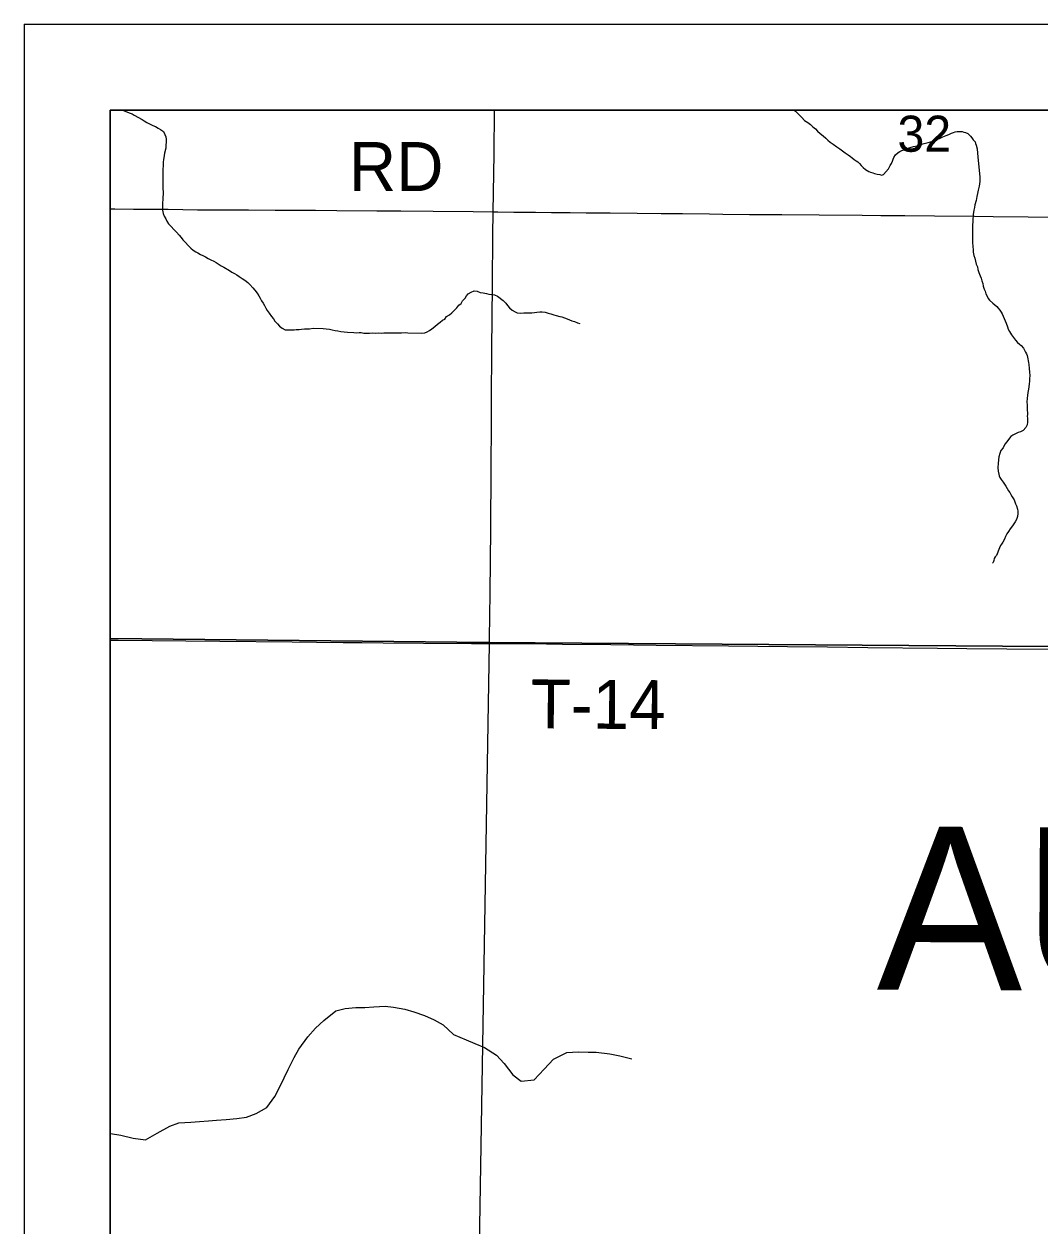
# Model space of a CAD drawing. Extents: x -209 to 4852, y 0 to 905.
# Drawn here: x -209.23 to -185.66, y 390.02 to 417.92 of the extents above; entities that cross this region are included whole.
import ezdxf

# ---------------------------------------------------------------- set-up
doc = ezdxf.new("R2010")
doc.units = 0
for name, color, linetype in [('Default', 7, 'Continuous'), ('GM_P_County_Alignment', 7, 'Continuous'), ('GM_X_Adjacent_County_Text', 7, 'Continuous'), ('GM_X_County_Road', 7, 'Continuous'), ('GM_X_County_Road_Text', 7, 'Continuous'), ('GM_X_County_ROW', 7, 'Continuous'), ('GM_X_County_Subdivision_Text', 7, 'Continuous'), ('GM_X_Minor_Lake', 7, 'Continuous'), ('GM_X_Minor_Lake_Text', 7, 'Continuous'), ('GM_X_Minor_River_Text', 7, 'Continuous'), ('GM_X_Township_Road', 7, 'Continuous'), ('GM_X_Township_Road_Text', 7, 'Continuous'), ('SH_Data', 7, 'Continuous')]:
    doc.layers.add(name, color=color, linetype=linetype)

msp = doc.modelspace()

# ---------------------------------------------------------------- linework, layer by layer
at = {"layer": 'Default'}
for points in [[(-207.234, 415.916), (-71.234, 415.916), (-71.234, 279.916), (-207.234, 279.916)], [(-71.234, 279.916), (-71.234, 415.916), (-207.234, 415.916), (-207.234, 279.916)]]:
    msp.add_lwpolyline(points, close=True, dxfattribs=at)
at = {"layer": 'GM_X_Adjacent_County_Text'}
for points in [[(-98.012, 415.916), (-207.234, 415.916), (-207.234, 403.659), (-198.454, 403.559), (-158.335, 403.277), (-150.366, 403.235), (-138.316, 403.17), (-118.301, 402.969), (-105.337, 402.842), (-98.174, 402.771), (-98.091, 408.753), (-98.074, 413.078)], [(-98.012, 415.916), (-207.234, 415.916), (-207.234, 403.659), (-198.454, 403.559), (-158.335, 403.277), (-150.366, 403.235), (-138.316, 403.17), (-118.301, 402.969), (-105.337, 402.842), (-98.174, 402.771), (-98.091, 408.753), (-98.074, 413.078)], [(-98.012, 415.916), (-207.234, 415.916), (-207.234, 403.659), (-198.454, 403.559), (-158.335, 403.277), (-150.366, 403.235), (-138.316, 403.17), (-118.301, 402.969), (-105.337, 402.842), (-98.174, 402.771), (-98.091, 408.753), (-98.074, 413.078)], [(-207.234, 403.659), (-207.234, 279.916), (-100.12, 279.916), (-99.833, 295.315), (-99.907, 296.469), (-99.838, 302.628), (-99.81, 305.088), (-99.816, 306.687), (-99.842, 308.938), (-99.585, 312.422), (-99.537, 322.581), (-99.362, 344.63), (-98.839, 372.823), (-98.799, 375.44), (-98.564, 385.071), (-98.371, 392.978), (-98.23, 398.743), (-98.174, 402.771), (-105.337, 402.842), (-118.301, 402.969), (-138.316, 403.17), (-150.366, 403.235), (-158.335, 403.277), (-198.454, 403.559)], [(-207.234, 403.659), (-207.234, 279.916), (-100.12, 279.916), (-99.833, 295.315), (-99.907, 296.469), (-99.838, 302.628), (-99.81, 305.088), (-99.816, 306.687), (-99.842, 308.938), (-99.585, 312.422), (-99.537, 322.581), (-99.362, 344.63), (-98.839, 372.823), (-98.799, 375.44), (-98.564, 385.071), (-98.371, 392.978), (-98.23, 398.743), (-98.174, 402.771), (-105.337, 402.842), (-118.301, 402.969), (-138.316, 403.17), (-150.366, 403.235), (-158.335, 403.277), (-198.454, 403.559)], [(-207.234, 403.659), (-207.234, 279.916), (-100.12, 279.916), (-99.833, 295.315), (-99.907, 296.469), (-99.838, 302.628), (-99.81, 305.088), (-99.816, 306.687), (-99.842, 308.938), (-99.585, 312.422), (-99.537, 322.581), (-99.362, 344.63), (-98.839, 372.823), (-98.799, 375.44), (-98.564, 385.071), (-98.371, 392.978), (-98.23, 398.743), (-98.174, 402.771), (-105.337, 402.842), (-118.301, 402.969), (-138.316, 403.17), (-150.366, 403.235), (-158.335, 403.277), (-198.454, 403.559)], [(-207.234, 403.659), (-207.234, 279.916), (-100.12, 279.916), (-99.833, 295.315), (-99.907, 296.469), (-99.838, 302.628), (-99.81, 305.088), (-99.816, 306.687), (-99.842, 308.938), (-99.585, 312.422), (-99.537, 322.581), (-99.362, 344.63), (-98.839, 372.823), (-98.799, 375.44), (-98.564, 385.071), (-98.371, 392.978), (-98.23, 398.743), (-98.174, 402.771), (-105.337, 402.842), (-118.301, 402.969), (-138.316, 403.17), (-150.366, 403.235), (-158.335, 403.277), (-198.454, 403.559)], [(-207.234, 403.659), (-207.234, 279.916), (-100.12, 279.916), (-99.833, 295.315), (-99.907, 296.469), (-99.838, 302.628), (-99.81, 305.088), (-99.816, 306.687), (-99.842, 308.938), (-99.585, 312.422), (-99.537, 322.581), (-99.362, 344.63), (-98.839, 372.823), (-98.799, 375.44), (-98.564, 385.071), (-98.371, 392.978), (-98.23, 398.743), (-98.174, 402.771), (-105.337, 402.842), (-118.301, 402.969), (-138.316, 403.17), (-150.366, 403.235), (-158.335, 403.277), (-198.454, 403.559)], [(-207.234, 403.659), (-207.234, 279.916), (-100.12, 279.916), (-99.833, 295.315), (-99.907, 296.469), (-99.838, 302.628), (-99.81, 305.088), (-99.816, 306.687), (-99.842, 308.938), (-99.585, 312.422), (-99.537, 322.581), (-99.362, 344.63), (-98.839, 372.823), (-98.799, 375.44), (-98.564, 385.071), (-98.371, 392.978), (-98.23, 398.743), (-98.174, 402.771), (-105.337, 402.842), (-118.301, 402.969), (-138.316, 403.17), (-150.366, 403.235), (-158.335, 403.277), (-198.454, 403.559)]]:
    msp.add_lwpolyline(points, close=True, dxfattribs=at)
at = {"layer": 'GM_X_County_Road'}
for points in [[(-206.941, 415.916), (-206.909, 415.901), (-206.848, 415.877), (-206.796, 415.853), (-206.728, 415.829), (-206.676, 415.797), (-206.496, 415.703), (-206.443, 415.671), (-206.383, 415.632), (-206.249, 415.561), (-206.181, 415.537), (-206.121, 415.497), (-206.068, 415.466), (-206.001, 415.419), (-205.965, 415.35), (-205.943, 415.296), (-205.937, 415.243), (-205.941, 415.038), (-205.974, 414.918), (-205.983, 414.865), (-206, 414.767), (-206.009, 414.714), (-206.015, 414.456), (-206.016, 414.372), (-206.01, 414.304), (-206.015, 414.084), (-206.009, 414.031), (-206.013, 413.834), (-206.022, 413.773), (-206.024, 413.652), (-206.018, 413.599), (-206.004, 413.522), (-205.983, 413.454), (-205.947, 413.392), (-205.917, 413.339), (-205.881, 413.277), (-205.695, 413.083), (-205.636, 413.014), (-205.584, 412.96), (-205.547, 412.906), (-205.362, 412.712), (-205.31, 412.666), (-205.25, 412.626), (-205.198, 412.603), (-205.138, 412.571), (-205.085, 412.547), (-205.025, 412.515), (-204.958, 412.476), (-204.898, 412.444), (-204.83, 412.413), (-204.778, 412.381), (-204.658, 412.303), (-204.598, 412.271), (-204.463, 412.192), (-204.411, 412.161), (-204.351, 412.129), (-204.298, 412.098), (-204.238, 412.059), (-204.171, 412.012), (-204.111, 411.972), (-204.044, 411.918), (-203.992, 411.871), (-203.926, 411.794), (-203.881, 411.74), (-203.822, 411.67), (-203.785, 411.609), (-203.756, 411.555), (-203.72, 411.494), (-203.683, 411.44), (-203.654, 411.386), (-203.625, 411.325), (-203.588, 411.271), (-203.544, 411.209), (-203.492, 411.132), (-203.441, 411.071)], [(-191.358, 415.916), (-191.333, 415.89), (-191.281, 415.844), (-191.236, 415.798), (-191.183, 415.744), (-191.123, 415.675), (-191.041, 415.628), (-190.98, 415.582), (-190.928, 415.528), (-190.868, 415.482), (-190.816, 415.428), (-190.756, 415.374), (-190.688, 415.32), (-190.628, 415.266), (-190.576, 415.219), (-190.523, 415.173), (-190.455, 415.127), (-190.373, 415.065), (-190.305, 415.018), (-190.237, 414.972), (-190.177, 414.925), (-190.11, 414.879), (-190.057, 414.84), (-190.012, 414.809), (-189.967, 414.77), (-189.922, 414.739), (-189.884, 414.716), (-189.847, 414.678), (-189.809, 414.632), (-189.757, 414.585), (-189.704, 414.539), (-189.667, 414.516), (-189.629, 414.492), (-189.591, 414.477), (-189.538, 414.461), (-189.493, 414.445), (-189.433, 414.429), (-189.372, 414.421), (-189.334, 414.412), (-189.288, 414.427), (-189.173, 414.554), (-189.134, 414.63), (-189.103, 414.682), (-189.079, 414.735), (-189.063, 414.781), (-189.048, 414.818), (-189.009, 414.879), (-188.947, 414.931), (-188.909, 414.961), (-188.863, 414.983), (-188.81, 414.997), (-188.733, 415.027), (-188.672, 415.048), (-188.588, 415.07), (-188.505, 415.092), (-188.428, 415.121), (-188.344, 415.143), (-188.253, 415.164), (-188.169, 415.193), (-188.093, 415.215), (-188.039, 415.237), (-187.971, 415.266), (-187.91, 415.296), (-187.833, 415.325), (-187.772, 415.355), (-187.711, 415.384), (-187.665, 415.399), (-187.627, 415.413), (-187.581, 415.42), (-187.543, 415.42), (-187.498, 415.419), (-187.46, 415.419), (-187.422, 415.41), (-187.384, 415.395), (-187.331, 415.379), (-187.272, 415.317), (-187.234, 415.271), (-187.204, 415.225), (-187.16, 415.179), (-187.153, 415.141), (-187.138, 415.103), (-187.116, 415.019), (-187.11, 414.92), (-187.096, 414.837), (-187.09, 414.745), (-187.049, 414.373), (-187.051, 414.259), (-187.068, 414.153), (-187.092, 414.062), (-187.108, 413.986)], [(-187.108, 413.986), (-187.124, 413.911), (-187.141, 413.82), (-187.165, 413.722), (-187.173, 413.661), (-187.189, 413.593), (-187.198, 413.54), (-187.206, 413.502), (-187.206, 413.456), (-187.215, 413.396), (-187.216, 413.327), (-187.224, 413.259), (-187.225, 413.176), (-187.219, 413.069), (-187.221, 412.948), (-187.222, 412.849), (-187.216, 412.751), (-187.21, 412.675), (-187.203, 412.621), (-187.189, 412.545), (-187.167, 412.484), (-187.153, 412.416), (-187.138, 412.34), (-187.109, 412.278), (-187.095, 412.217), (-187.073, 412.149), (-187.043, 412.073), (-187.021, 412.019), (-187.007, 411.958), (-186.985, 411.897), (-186.971, 411.836), (-186.949, 411.76), (-186.927, 411.714), (-186.913, 411.653), (-186.883, 411.6), (-186.861, 411.546), (-186.824, 411.508), (-186.749, 411.438), (-186.704, 411.4), (-186.659, 411.361), (-186.629, 411.323), (-186.591, 411.277), (-186.554, 411.231), (-186.532, 411.192), (-186.51, 411.139), (-186.444, 410.971), (-186.407, 410.887), (-186.393, 410.834), (-186.363, 410.78), (-186.318, 410.704), (-186.274, 410.642), (-186.221, 410.581), (-186.177, 410.527), (-186.132, 410.488), (-186.094, 410.457), (-186.042, 410.396), (-186.012, 410.35), (-185.99, 410.304), (-185.968, 410.258), (-185.953, 410.22), (-185.946, 410.182), (-185.939, 410.144), (-185.932, 410.098), (-185.925, 410.06), (-185.918, 410.015), (-185.904, 409.923), (-185.898, 409.84), (-185.891, 409.756), (-185.9, 409.68), (-185.901, 409.627), (-185.909, 409.567), (-185.918, 409.498), (-185.926, 409.438), (-185.935, 409.362), (-185.943, 409.294), (-185.952, 409.233), (-185.961, 409.142), (-185.954, 409.081), (-185.955, 409.021), (-185.956, 408.952), (-185.949, 408.892), (-185.949, 408.854), (-185.95, 408.816), (-185.943, 408.77), (-185.944, 408.732), (-185.944, 408.679), (-185.953, 408.611), (-185.984, 408.55), (-186.046, 408.483), (-186.107, 408.454), (-186.16, 408.439), (-186.29, 408.373), (-186.329, 408.343), (-186.39, 408.275), (-186.429, 408.223), (-186.468, 408.162), (-186.507, 408.08), (-186.561, 408.02), (-186.585, 407.952), (-186.609, 407.868), (-186.617, 407.8)], [(-203.441, 411.071), (-203.411, 411.017), (-203.352, 410.955), (-203.308, 410.901), (-203.24, 410.854), (-203.173, 410.822), (-202.968, 410.818), (-202.915, 410.824), (-202.847, 410.83), (-202.793, 410.837), (-202.725, 410.843), (-202.611, 410.841), (-202.528, 410.854), (-202.293, 410.849), (-202.224, 410.84), (-202.149, 410.831), (-202.081, 410.822), (-202.013, 410.805), (-201.952, 410.796), (-201.884, 410.78), (-201.801, 410.77), (-201.725, 410.761), (-201.581, 410.758), (-201.513, 410.749), (-201.46, 410.755), (-201.407, 410.754), (-201.347, 410.745), (-201.218, 410.743), (-201.149, 410.749), (-201.081, 410.74), (-201.013, 410.746), (-200.945, 410.744), (-200.884, 410.751), (-200.785, 410.748), (-200.702, 410.747), (-200.649, 410.753), (-200.474, 410.749), (-200.391, 410.755), (-200.33, 410.746), (-200.012, 410.74), (-199.936, 410.753), (-199.882, 410.775), (-199.828, 410.804), (-199.774, 410.841), (-199.697, 410.9), (-199.635, 410.952), (-199.574, 410.996), (-199.52, 411.04), (-199.466, 411.069), (-199.427, 411.129), (-199.358, 411.166), (-199.304, 411.21), (-199.249, 411.27), (-199.187, 411.329), (-199.141, 411.389), (-199.086, 411.433), (-199.055, 411.493), (-199, 411.552), (-198.969, 411.605), (-198.93, 411.657), (-198.861, 411.694), (-198.784, 411.722), (-198.716, 411.713), (-198.649, 411.689), (-198.58, 411.68), (-198.505, 411.663), (-198.445, 411.647), (-198.384, 411.638), (-198.316, 411.629), (-198.249, 411.597), (-198.114, 411.503), (-198.055, 411.434), (-198.011, 411.38), (-197.966, 411.326), (-197.907, 411.279), (-197.839, 411.239), (-197.787, 411.216), (-197.711, 411.206), (-197.635, 411.212), (-197.506, 411.21), (-197.453, 411.216), (-197.384, 411.222), (-197.331, 411.229), (-197.263, 411.235), (-197.21, 411.234), (-197.142, 411.225), (-197.074, 411.208), (-197.006, 411.191), (-196.938, 411.167), (-196.885, 411.151), (-196.802, 411.126), (-196.75, 411.118), (-196.689, 411.094), (-196.629, 411.077), (-196.524, 411.029), (-196.456, 411.013), (-196.388, 410.981), (-196.336, 410.965)], [(-186.617, 407.8), (-186.626, 407.717), (-186.635, 407.626), (-186.628, 407.535), (-186.614, 407.466), (-186.6, 407.428), (-186.585, 407.39), (-186.555, 407.344), (-186.51, 407.282), (-186.481, 407.237), (-186.451, 407.191), (-186.421, 407.137), (-186.384, 407.083), (-186.354, 407.045), (-186.332, 406.999), (-186.303, 406.946), (-186.258, 406.877), (-186.236, 406.831), (-186.221, 406.777), (-186.199, 406.732), (-186.178, 406.655), (-186.171, 406.61), (-186.171, 406.557), (-186.18, 406.488), (-186.204, 406.42), (-186.235, 406.36), (-186.266, 406.315), (-186.297, 406.27), (-186.351, 406.202), (-186.39, 406.142), (-186.428, 406.082), (-186.46, 406.022), (-186.483, 405.961), (-186.522, 405.893), (-186.546, 405.848), (-186.569, 405.811), (-186.592, 405.758), (-186.663, 405.584), (-186.694, 405.547), (-186.717, 405.509), (-186.726, 405.464), (-186.741, 405.418), (-186.757, 405.403)], [(-207.234, 392.167), (-207.229, 392.167), (-206.987, 392.131), (-206.699, 392.063), (-206.419, 392.019), (-206.142, 392.172), (-205.849, 392.339), (-205.642, 392.418), (-205.367, 392.434), (-205.162, 392.444), (-204.956, 392.462), (-204.766, 392.48), (-204.545, 392.49), (-204.293, 392.515), (-204.072, 392.547), (-203.849, 392.633), (-203.603, 392.771), (-203.414, 393.025), (-203.287, 393.265), (-203.198, 393.46), (-203.102, 393.655), (-202.966, 393.933), (-202.855, 394.128), (-202.651, 394.411), (-202.471, 394.612), (-202.276, 394.79), (-201.997, 395.018), (-201.783, 395.066), (-201.531, 395.091), (-201.326, 395.093), (-201.113, 395.111), (-200.854, 395.12), (-200.657, 395.1), (-200.399, 395.056), (-200.188, 394.99), (-199.939, 394.908), (-199.714, 394.804), (-199.511, 394.693), (-199.265, 394.467), (-198.972, 394.339), (-198.776, 394.258), (-198.55, 394.162), (-198.273, 393.988), (-198.088, 393.794), (-197.889, 393.531), (-197.695, 393.382), (-197.398, 393.413), (-197.164, 393.658), (-196.945, 393.895), (-196.637, 394.048), (-196.371, 394.064), (-196.143, 394.059), (-195.953, 394.054), (-195.642, 394.016), (-195.407, 393.973), (-195.128, 393.898)]]:
    msp.add_lwpolyline(points, dxfattribs=at)
at = {"layer": 'GM_X_County_Road_Text'}
for points in [[(-207.234, 413.626), (-207.13, 413.625), (-206.696, 413.621), (-206.323, 413.621), (-205.889, 413.617), (-205.206, 413.607), (-204.026, 413.6), (-203.405, 413.596), (-202.473, 413.595), (-201.976, 413.59), (-201.044, 413.584), (-200.486, 413.578), (-199.742, 413.572), (-198.811, 413.566), (-198.346, 413.555)], [(-198.346, 413.555), (-198.235, 413.555), (-197.865, 413.551), (-197.368, 413.547), (-196.995, 413.544), (-196.56, 413.539), (-196.188, 413.536), (-195.939, 413.535), (-195.629, 413.532), (-195.007, 413.525), (-194.448, 413.519), (-193.951, 413.517), (-193.329, 413.511), (-193.018, 413.506), (-192.397, 413.499), (-191.651, 413.498), (-190.781, 413.488), (-189.786, 413.479), (-189.351, 413.476), (-188.792, 413.474), (-188.108, 413.464), (-187.176, 413.455), (-186.741, 413.449), (-185.933, 413.443), (-184.565, 413.43)], [(-207.234, 403.619), (-207.049, 403.616), (-204.687, 403.592), (-203.009, 403.575), (-202.45, 403.57), (-201.829, 403.565), (-201.394, 403.56), (-200.898, 403.556), (-199.966, 403.549), (-198.848, 403.54), (-198.435, 403.539)], [(-198.435, 403.539), (-198.413, 403.539), (-197.979, 403.543), (-197.482, 403.537), (-196.737, 403.525), (-195.618, 403.516), (-194.562, 403.502), (-192.884, 403.487), (-192.201, 403.477), (-191.518, 403.47), (-190.586, 403.461), (-189.654, 403.45), (-188.038, 403.432), (-187.354, 403.427), (-186.422, 403.419), (-185.179, 403.406)]]:
    msp.add_lwpolyline(points, dxfattribs=at)
at = {"layer": 'GM_X_County_ROW'}
for points in [[(-207.234, 403.619), (-207.049, 403.616), (-204.687, 403.592), (-203.009, 403.575), (-202.45, 403.57), (-201.829, 403.565), (-201.394, 403.56), (-200.898, 403.556), (-199.966, 403.549), (-198.848, 403.54), (-198.435, 403.539)], [(-198.435, 403.539), (-198.413, 403.539), (-197.979, 403.543), (-197.482, 403.537), (-196.737, 403.525), (-195.618, 403.516), (-194.562, 403.502), (-192.884, 403.487), (-192.201, 403.477), (-191.518, 403.47), (-190.586, 403.461), (-189.654, 403.45), (-188.038, 403.432), (-187.354, 403.427), (-186.422, 403.419), (-185.179, 403.406), (-184.123, 403.392), (-183.377, 403.385), (-182.197, 403.371), (-182.143, 403.371)]]:
    msp.add_lwpolyline(points, dxfattribs=at)
at = {"layer": 'GM_X_County_Subdivision_Text'}
for points in [[(-198.435, 403.539), (-198.434, 403.655), (-198.42, 404.71), (-198.403, 406.201), (-198.392, 407.568), (-198.388, 408.686), (-198.387, 409.183), (-198.374, 410.364), (-198.359, 411.855), (-198.351, 413.035), (-198.347, 413.532), (-198.346, 413.555), (-198.327, 414.899), (-198.317, 415.916)], [(-199.152, 356.497), (-199.152, 356.503), (-199.062, 363.464), (-198.764, 383.496), (-198.435, 403.539)]]:
    msp.add_lwpolyline(points, dxfattribs=at)
at = {"layer": 'GM_X_Minor_Lake_Text'}
for points in [[(-98.012, 415.916), (-207.234, 415.916), (-207.234, 403.659), (-198.454, 403.559), (-158.335, 403.277), (-150.366, 403.235), (-138.316, 403.17), (-118.301, 402.969), (-105.337, 402.842), (-98.174, 402.771), (-98.091, 408.753), (-98.074, 413.078)], [(-207.234, 403.659), (-207.234, 313.458), (-174.866, 313.201), (-149.868, 312.836), (-144.893, 312.794), (-134.837, 312.831), (-99.585, 312.422), (-99.537, 322.581), (-99.362, 344.63), (-98.839, 372.823), (-98.799, 375.44), (-98.564, 385.071), (-98.371, 392.978), (-98.23, 398.743), (-98.174, 402.771), (-105.337, 402.842), (-118.301, 402.969), (-138.316, 403.17), (-150.366, 403.235), (-158.335, 403.277), (-198.454, 403.559)]]:
    msp.add_lwpolyline(points, close=True, dxfattribs=at)
at = {"layer": 'GM_X_Minor_River_Text'}
for points in [[(-98.012, 415.916), (-207.234, 415.916), (-207.234, 403.659), (-198.454, 403.559), (-158.335, 403.277), (-150.366, 403.235), (-138.316, 403.17), (-118.301, 402.969), (-105.337, 402.842), (-98.174, 402.771), (-98.091, 408.753), (-98.074, 413.078)], [(-207.234, 403.659), (-207.234, 279.916), (-100.12, 279.916), (-99.833, 295.315), (-99.907, 296.469), (-99.838, 302.628), (-99.81, 305.088), (-99.816, 306.687), (-99.842, 308.938), (-99.585, 312.422), (-99.537, 322.581), (-99.362, 344.63), (-98.839, 372.823), (-98.799, 375.44), (-98.564, 385.071), (-98.371, 392.978), (-98.23, 398.743), (-98.174, 402.771), (-105.337, 402.842), (-118.301, 402.969), (-138.316, 403.17), (-150.366, 403.235), (-158.335, 403.277), (-198.454, 403.559)]]:
    msp.add_lwpolyline(points, close=True, dxfattribs=at)
at = {"layer": 'SH_Data'}
for p, q in [((-209.234, 417.916), (-69.234, 417.916)), ((-209.234, 417.916), (-209.234, 277.916)), ((-207.234, 415.916), (-207.234, 279.916)), ((-207.234, 415.916), (-71.234, 415.916))]:
    msp.add_line(p, q, dxfattribs=at)

# ---------------------------------------------------------------- texts
at = {"layer": 'GM_P_County_Alignment'}
msp.add_text('RD', height=1.1364, rotation=0, dxfattribs=at).set_placement((-201.696, 414.04))
at = {"layer": 'GM_X_Minor_Lake'}
msp.add_text('AUGLAIZE COUNTY', height=3.78788, rotation=359.7015, dxfattribs=at).set_placement((-189.446, 395.507))
at = {"layer": 'GM_X_Township_Road'}
msp.add_text('T-14', height=1.1364, rotation=359.6443, dxfattribs=at).set_placement((-197.475, 401.57))
at = {"layer": 'GM_X_Township_Road_Text'}
msp.add_text('32', height=0.8371, rotation=0, dxfattribs=at).set_placement((-188.963, 414.952))

doc.saveas('drawing.dxf')
